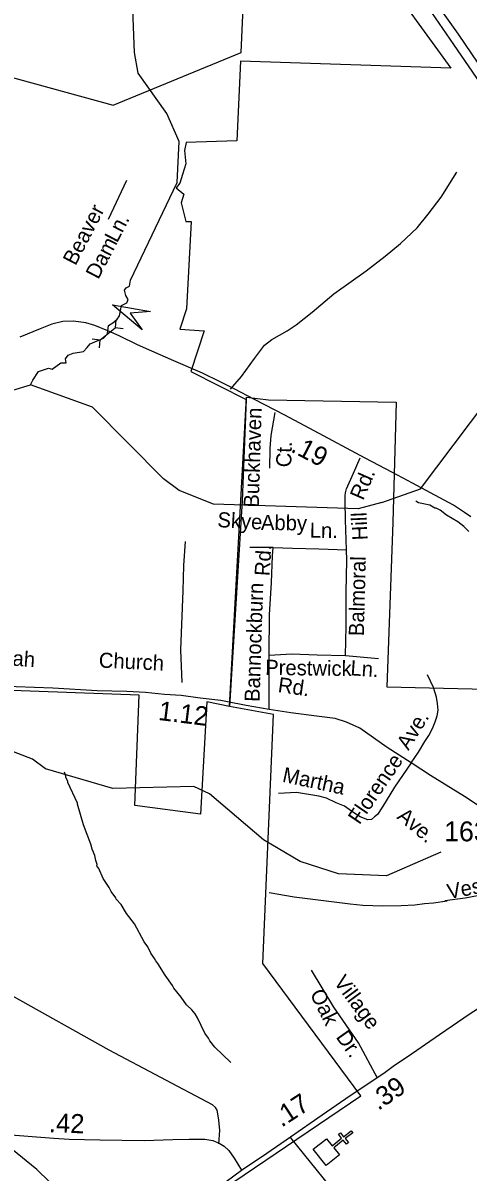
# Model space of a CAD drawing. Extents: x 1547597 to 1699558, y 810033 to 920809.
# Drawn here: x 1610700 to 1613497, y 893994 to 901219 of the extents above; entities that cross this region are included whole.
import ezdxf

# ---------------------------------------------------------------- set-up
doc = ezdxf.new("R2010")
doc.units = 0
for name, color, linetype in [('Exist Boundary Political City Limit New', 7, 'Continuous'), ('Exist Cultural Church CELL', 7, 'Continuous'), ('Exist Hydrographic Creek Single Shore', 7, 'Continuous'), ('Exist Hydrographic Misc Water Feature', 7, 'Continuous'), ('Exist Road Non-System Type 51', 7, 'Continuous'), ('Exist Road Non-System Type 51 Label', 7, 'Continuous'), ('Exist Road Primary US Divided Attributed', 7, 'Continuous'), ('Exist Road Secondary Mileage Hundredths English Label', 7, 'Continuous'), ('Exist Road Secondary Structure Pipe Attributed CELL', 7, 'Continuous'), ('Exist Road Secondary Structure Pipe CELL', 7, 'Continuous'), ('Exist Road Secondary Type 51 Attributed', 7, 'Continuous'), ('Exist Road Secondary Type 51 Label', 7, 'Continuous'), ('Exist Road Secondary Type 51 Number Label', 7, 'Continuous'), ('Map Preparation Boundary City Limit Buffer Line', 7, 'Continuous')]:
    doc.layers.add(name, color=color, linetype=linetype)

msp = doc.modelspace()

# ---------------------------------------------------------------- linework, layer by layer
at = {"layer": 'Exist Boundary Political City Limit New'}
for points in [[(1610321.4, 901918.7), (1610565, 900895), (1611267.5, 900704), (1612070.5, 901035.1), (1612096.5, 901599.2)], [(1612926.4, 901574.7), (1613390, 900935), (1612067.9, 900979.6), (1612044.8, 900479.5), (1611726, 900469), (1611715.7, 900418), (1611723.7, 900334.1), (1611702, 900268), (1611686.5, 900212.5), (1611662.1, 900183.2), (1611711, 900144), (1611695, 900089.6), (1611722.5, 899972), (1611756.5, 899973), (1611728.5, 899424), (1611685.6, 899294.8), (1611839.5, 899285), (1611755.8, 899030.7), (1612103, 898854.3), (1612078.5, 898218.3), (1611998.4, 896925.4), (1611855.5, 896954.5), (1611816.5, 896248), (1611403.7, 896303), (1611430.5, 896997), (1610573.1, 897028.5)], [(1607509.5, 889652.5), (1607417.2, 889678.6), (1607648.8, 890077.9), (1608067.9, 890802.8), (1610209.7, 892829), (1611024.9, 893261.8), (1612823.9, 894479.4), (1612207.2, 895310.5), (1612274, 896874), (1611998.4, 896925.4), (1612104.6, 898867.8), (1612243.3, 898852.8), (1613046, 898837.8), (1613023.5, 898082.2), (1612987.7, 897048.5), (1614593, 897012), (1614905.3, 896819.9), (1615770.2, 898455.2)]]:
    msp.add_lwpolyline(points, dxfattribs=at)
at = {"layer": 'Exist Cultural Church CELL'}
msp.add_lwpolyline([(1612607.7, 894209.8), (1612643.2, 894165.2), (1612702.8, 894212.6), (1612682.9, 894237.7), (1612695.4, 894247.6), (1612715.3, 894222.5), (1612762.4, 894259.9), (1612772.4, 894247.4), (1612725.3, 894210), (1612745.2, 894184.9), (1612732.7, 894175), (1612712.8, 894200.1), (1612653.2, 894152.7), (1612688.9, 894107.5), (1612605.6, 894041.3), (1612524.3, 894143.5)], close=True, dxfattribs=at)
at = {"layer": 'Exist Hydrographic Creek Single Shore'}
for points in [[(1611231.3, 899266.5), (1611237.9, 899319.1), (1611264.8, 899336.1), (1611292.8, 899358), (1611305.8, 899380), (1611319.7, 899444.9), (1611352.7, 899461.9), (1611361.7, 899481.9), (1611345.7, 899507.8), (1611338.7, 899540.8), (1611347.7, 899554.8), (1611369.7, 899565.8), (1611375.7, 899604.7), (1611669.2, 900216.4), (1611681.7, 900475.4), (1611603.8, 900650.2), (1611424.8, 900903.4), (1611400.8, 901035.1), (1611369.7, 901846.6)], [(1610746.4, 898946.4), (1610762, 898975.6), (1610797.9, 899030.5), (1610860.9, 899050.5), (1610883.2, 899045.4), (1610938.3, 899083.4), (1610971.2, 899083.4), (1610968.2, 899110.4), (1610983.2, 899132.3), (1611016.1, 899145.3), (1611081.1, 899156.3), (1611102.9, 899180), (1611122, 899203.2), (1611206.9, 899240.2), (1611231.3, 899266.5)], [(1609691, 898658.9), (1609899.9, 898799.3), (1610055.8, 898872.1), (1610346, 898874.3), (1610564.3, 898929.6), (1610635.2, 898912.6), (1610746.4, 898946.4)], [(1610758.8, 896593.4), (1610094.7, 896849.8), (1609913.7, 897004.5), (1609611.7, 897499.7), (1609463.8, 897651.6), (1609342.4, 897703.4), (1609255.7, 897704)], [(1613326.7, 896009.4), (1612983.8, 895862.1), (1612683.8, 895874.8), (1612442.7, 895951.9), (1612210.7, 896087.9), (1611872.7, 896377.1), (1611773.8, 896421.8), (1611264.7, 896409.1), (1610841.7, 896532.6), (1610758.8, 896593.4)]]:
    msp.add_lwpolyline(points, dxfattribs=at)
at = {"layer": 'Exist Hydrographic Misc Water Feature'}
for points in [[(1612955.8, 898206.6), (1613198.8, 898293.6), (1613614.7, 898846.4), (1613802.8, 899177.5), (1613899.7, 899576.1), (1613976.7, 899702.5), (1614102.7, 899782), (1614713.8, 899999.3), (1614914.7, 900090.5), (1615041.8, 900202.8), (1615360.7, 900340.7), (1615736.8, 900411.9)], [(1612955.8, 898206.6), (1612805.8, 898167), (1611896.7, 898195.3), (1611681.7, 898281.7), (1611582.8, 898355.9), (1611137.7, 898804.9), (1610746.4, 898946.4)], [(1613503, 898025), (1613471.5, 898055.5), (1613432, 898086.2), (1613360.7, 898127.3), (1613321.2, 898158.1), (1613297.4, 898170.4), (1613289.4, 898170.6), (1613257.7, 898191.1), (1613186, 898204.3), (1613169.3, 898215.8)], [(1612006.3, 894688.5), (1611905.8, 894784.1), (1611874.5, 894824.6), (1611866.8, 894840.8), (1611843.3, 894873.2), (1611796.8, 894970), (1611781.2, 894994.2), (1611761.7, 895018.5), (1611728.2, 895051.1), (1611695, 895099.7), (1611648, 895156.5), (1611640.2, 895172.6), (1611593.2, 895237.4), (1611548.4, 895310.1), (1611534.7, 895326.4), (1611527, 895342.5), (1611503.5, 895374.9), (1611484.1, 895415.2), (1611460.6, 895447.6), (1611400.6, 895560.6), (1611351.6, 895625.5), (1611316.5, 895682.1), (1611285, 895714.6), (1611283.2, 895722.6), (1611253.9, 895763.1), (1611242.3, 895787.3), (1611203.2, 895843.9), (1611176.2, 895908.3), (1611164.4, 895924.5), (1611166.6, 895932.5), (1611157, 895956.7), (1611151.5, 895988.8), (1611134.1, 896029.1), (1611126.7, 896061.2), (1611080.6, 896182), (1611042.8, 896310.5), (1611042.9, 896318.5), (1610980.9, 896447.6), (1610981, 896455.6), (1610969.4, 896479.8), (1610969.5, 896487.8), (1610960.2, 896513.4)], [(1610866.8, 893937.8), (1610788.1, 894017), (1610630.2, 894143.7)]]:
    msp.add_lwpolyline(points, dxfattribs=at)
at = {"layer": 'Exist Road Non-System Type 51'}
for p, q in [((1611351.4, 900229.2), (1611235.2, 899985)), ((1612271.6, 897923.1), (1612126.5, 897923.1)), ((1612727.8, 897244.9), (1612933.4, 897226.5))]:
    msp.add_line(p, q, dxfattribs=at)
for points in [[(1612005.1, 898917.9), (1612072.4, 898998.8), (1612155.9, 899111.5), (1612217.3, 899194.6), (1612263.8, 899231.8), (1612360.6, 899286.3), (1612417, 899323.4), (1612518.2, 899401.8), (1612653.9, 899517.7), (1612855.9, 899662.7), (1612975.3, 899754.7), (1613072.3, 899833.2), (1613177.8, 899933.5), (1613247.2, 900018.5), (1613328.6, 900125.1), (1613427, 900281.6)], [(1612282.8, 898771.6), (1612257.3, 898628.2), (1612251.5, 898547), (1612248.6, 898422.3)], [(1612733, 897909.9), (1612726.3, 898097), (1612724, 898212.9), (1612724.6, 898251.8), (1612726.7, 898267.1), (1612733.2, 898292.7), (1612776.7, 898392.1), (1612818.2, 898487.5)], [(1611700.8, 897076.6), (1611692.5, 897281.1), (1611706.2, 897650.8), (1611710.7, 897810.6), (1611721, 897962.5)], [(1612247.8, 897247.6), (1612249.7, 897500.5), (1612262.6, 897704.1), (1612269.2, 897872.1), (1612271.6, 897923.1)], [(1612271.6, 897923.1), (1612392.9, 897920.4), (1612559, 897915.1), (1612733, 897909.9)], [(1612727.8, 897244.9), (1612730.4, 897429.6), (1612730.4, 897640.7), (1612735.7, 897843.9), (1612733, 897909.9)], [(1612248.1, 896907.1), (1612246.3, 897158.6), (1612247.8, 897247.6)], [(1612247.8, 897247.6), (1612390.2, 897255.5), (1612548.4, 897250.2), (1612727.8, 897244.9)], [(1613140.2, 896570.5), (1613185, 896638.3), (1613226.3, 896705.1), (1613251.7, 896743.2), (1613273.9, 896787.7), (1613289.8, 896829), (1613302.5, 896867.2), (1613308.8, 896902.1), (1613305.7, 896943.4), (1613299.3, 896984.8), (1613280.3, 897045.1), (1613242.1, 897124.6)], [(1613140.2, 896570.5), (1613035.7, 896419.1), (1612959.5, 896295.1), (1612927.7, 896247.4), (1612908.7, 896231.6), (1612889.6, 896215.7), (1612867.4, 896212.5), (1612819.7, 896231.6), (1612778.4, 896257), (1612721.3, 896298.3), (1612667.3, 896320.5), (1612606.9, 896349.1), (1612559.3, 896361.9), (1612419.5, 896384.1), (1612305.2, 896377.7)], [(1612246.9, 895755.7), (1612405, 895729.3), (1612621.8, 895703), (1612756.5, 895685.4), (1612835.6, 895676.6), (1612962.6, 895672.2), (1613077, 895675.4), (1613162.7, 895678.6), (1613223.1, 895688.1), (1613280.8, 895691.2), (1613366, 895704)], [(1613351.1, 895705.9), (1613480, 895723.5), (1613556.2, 895738.1), (1613630.9, 895757)], [(1612928, 894589.1), (1612807.7, 894812.7), (1612653, 895036.4), (1612513.5, 895267.6)], [(1611929.9, 894177.7), (1611937.2, 894260.5), (1611930.6, 894326.5), (1611924, 894366.1), (1611920.7, 894389.2), (1611910.8, 894405.7), (1611891.1, 894422.2), (1611241.9, 894766.4), (1610627.4, 895108.9)], [(1612382.3, 894215.1), (1612707.2, 893811.7), (1612838.9, 893666.8)]]:
    msp.add_lwpolyline(points, dxfattribs=at)
at = {"layer": 'Exist Road Primary US Divided Attributed'}
for points in [[(1614850.5, 899083), (1614779.2, 899192.2), (1614492.6, 899595.9), (1614286.8, 899900.8), (1614070, 900218.4), (1613901.3, 900463.6), (1613684.1, 900785.6), (1613436.1, 901148.9), (1613301.8, 901339.4), (1613142.8, 901557.8), (1612950.8, 901805.2), (1612763.7, 902039.2), (1612586.7, 902249.2), (1612417.9, 902433.5), (1612255.3, 902607.3), (1612037, 902834.7), (1611812.1, 903048.7), (1611549.3, 903293.8), (1611338.5, 903460.5), (1611155.9, 903620), (1610966.4, 903761.7)], [(1611536, 903216.4), (1611826.3, 902949.7), (1611972.6, 902803.6), (1612170.1, 902609.2), (1612231.5, 902540.3), (1612350.7, 902409.7), (1612540, 902206.8), (1612714.7, 901999.1), (1612908.5, 901769.5), (1613090.9, 901530.1), (1613244.5, 901318.3), (1613405.4, 901085.2), (1613644.6, 900736.7), (1613830.4, 900459.9), (1613963.2, 900269.7), (1614109.6, 900048.4), (1614365.7, 899673.9), (1614565.6, 899384), (1614801.3, 899038.5), (1614810, 899025.3)]]:
    msp.add_lwpolyline(points, dxfattribs=at)
at = {"layer": 'Exist Road Secondary Structure Pipe Attributed CELL'}
msp.add_lwpolyline([(1611449.5, 899292.3), (1611261.8, 899448), (1611502.2, 899407), (1611372.6, 899397.1)], close=True, dxfattribs=at)
at = {"layer": 'Exist Road Secondary Structure Pipe CELL'}
for p, q in [((1611282.7, 899354.9), (1611278.5, 899304.3)), ((1611184.1, 899228.7), (1611278.5, 899304.3)), ((1611328.8, 899297.3), (1611278.5, 899304.3)), ((1611133.8, 899235.6), (1611184.1, 899228.7)), ((1611179.9, 899178.1), (1611184.1, 899228.7))]:
    msp.add_line(p, q, dxfattribs=at)
at = {"layer": 'Exist Road Secondary Type 51 Attributed'}
for points in [[(1611232.4, 899286.1), (1611151, 899319.1), (1611096, 899336.1), (1611017.1, 899347.1), (1610951.2, 899344.1), (1610881.3, 899328.1), (1610807.4, 899297.1), (1610680.6, 899245.2)], [(1613514.8, 898116.7), (1613473.9, 898144.7), (1613404.9, 898190.6), (1613262.1, 898267.5), (1613147.3, 898328.4), (1613021.5, 898394.3), (1612850.7, 898485.2), (1612529.1, 898657), (1612344.9, 898755.8), (1612155.1, 898854.7), (1612028.3, 898920.6), (1611938.4, 898964.6), (1611828.1, 899019.5), (1611647.3, 899097.4), (1611509.5, 899157.3), (1611420.1, 899198.3), (1611304.3, 899253.2), (1611232.4, 899286.1)], [(1613641.1, 896251), (1613474.2, 896359.5), (1613260.3, 896491.4), (1613140.2, 896570.5), (1612989.2, 896667.8), (1612817.2, 896788.3), (1612733.3, 896827), (1612661, 896849), (1612544.9, 896864), (1612383.6, 896885.6), (1612248.1, 896907.1), (1612101.9, 896930.8), (1611985.8, 896954.4), (1611942.8, 896963), (1611813.7, 896978.1), (1611693.3, 896993.2), (1611590.1, 896999.6), (1611470.9, 897012.5), (1611352.7, 897019), (1611165.6, 897023.3), (1610888.2, 897040.5), (1610539.8, 897053.4)], [(1612072.5, 894011.7), (1612231.6, 894118.1), (1612381.4, 894221.3), (1612579.9, 894359.3), (1612757.3, 894481.6), (1612966.9, 894622.2), (1613035.3, 894671.5), (1613114.2, 894724), (1613318.5, 894865.3), (1613509.8, 894995.5), (1613691, 895112.2), (1613761.5, 895166.3)], [(1609932.2, 894115.5), (1609991.3, 894177.3), (1610028.1, 894242.3), (1610050.1, 894308.7), (1610161.2, 894269.9), (1610365.9, 894256.1), (1610569.6, 894239.1), (1610894.9, 894212.8), (1610990.2, 894206.2), (1611182.1, 894201.6), (1611462.5, 894199.1), (1611641.1, 894204.2), (1611744.3, 894206.2), (1611843.5, 894206.2), (1611894.1, 894197.7), (1611933.2, 894181.2), (1611964.1, 894163.5), (1611994.3, 894134.6), (1612027.2, 894087.9), (1612072.5, 894011.7)], [(1610509, 893034.6), (1610702.7, 893122.9), (1610867.2, 893199.3), (1611041.3, 893294.7), (1611126, 893356.3), (1611273.8, 893456.5), (1611400.2, 893537.7), (1611540.9, 893642.7), (1611698.3, 893757.2), (1611843.8, 893855), (1611976.7, 893940.1), (1612072.5, 894011.7)]]:
    msp.add_lwpolyline(points, dxfattribs=at)
at = {"layer": 'Map Preparation Boundary City Limit Buffer Line'}
for points in [[(1610321.4, 901918.7), (1610565, 900895), (1611267.5, 900704), (1612070.5, 901035.1), (1612096.5, 901599.2)], [(1612926.4, 901574.7), (1613390, 900935), (1612067.9, 900979.6), (1612044.8, 900479.5), (1611726, 900469), (1611715.7, 900418), (1611723.7, 900334.1), (1611702, 900268), (1611686.5, 900212.5), (1611662.1, 900183.2), (1611711, 900144), (1611695, 900089.6), (1611722.5, 899972), (1611756.5, 899973), (1611728.5, 899424), (1611685.6, 899294.8), (1611839.5, 899285), (1611755.8, 899030.7), (1612103, 898854.3), (1612078.5, 898218.3), (1611998.4, 896925.4), (1611855.5, 896954.5), (1611816.5, 896248), (1611403.7, 896303), (1611430.5, 896997), (1610573.1, 897028.5)], [(1607509.5, 889652.5), (1607417.2, 889678.6), (1607648.8, 890077.9), (1608067.9, 890802.8), (1610209.7, 892829), (1611024.9, 893261.8), (1612823.9, 894479.4), (1612207.2, 895310.5), (1612274, 896874), (1611998.4, 896925.4), (1612104.6, 898867.8), (1612243.3, 898852.8), (1613046, 898837.8), (1613023.5, 898082.2), (1612987.7, 897048.5), (1614593, 897012), (1614905.3, 896819.9), (1615770.2, 898455.2)]]:
    msp.add_lwpolyline(points, dxfattribs=at)

# ---------------------------------------------------------------- texts
at = {"layer": 'Exist Road Non-System Type 51 Label'}
for s, rotation, p in [('Beaver', 62.56549, (1611029.9, 899690.4)), ('Ln.', 62.56549, (1611291.4, 899833.7)), ('Dam', 62.56549, (1611173.2, 899603.8)), ('Buckhaven', 88.2828, (1612181.7, 898173.4)), ('Ct.', 88.2828, (1612385.4, 898426.9)), ('Rd.', 66.38789, (1612837.5, 898215.4)), ('Skye', 356.71722, (1611920, 898052.5)), ('Abby', 359.14186, (1612195.1, 898034.7)), ('Hill', 92.49369, (1612866.1, 897971.4)), ('Ln.', 359.14186, (1612502, 897985.8)), ('Rd.', 86.36454, (1612249.7, 897742.5)), ('Balmoral', 88.53104, (1612842.1, 897366.7)), ('Bannockburn', 88.17455, (1612186.9, 896953)), ('Prestwick', 359.13842, (1612221.9, 897124.1)), ('Ln.', 355.80568, (1612755.8, 897121.7)), ('Ave.', 58.1769, (1613122.7, 896645)), ('Florence', 55.69107, (1612814.4, 896178.1)), ('Martha', 347.91785, (1612325.2, 896452.8)), ('Ave.', 320.11484, (1613044.9, 896224.8)), ('Vestal', 10.71424, (1613375.4, 895714.2)), ('Village', 306.43627, (1612649.5, 895193.1)), ('Oak', 296.16298, (1612501.4, 895121.6)), ('Dr.', 305.35044, (1612663.3, 894848.1))]:
    msp.add_text(s, height=95, rotation=rotation, dxfattribs=at).set_placement(p)
at = {"layer": 'Exist Road Secondary Mileage Hundredths English Label'}
for s, rotation, p in [('.19', 332.47697, (1612376.8, 898529.2)), ('1.12', 352.87085, (1611546.6, 896841)), ('.39', 34.52473, (1612932.8, 894383.5)), ('.17', 33.17305, (1612325, 894278.3)), ('.42', 358.10536, (1610861.6, 894250.4))]:
    msp.add_text(s, height=120, rotation=rotation, dxfattribs=at).set_placement(p)
at = {"layer": 'Exist Road Secondary Type 51 Label'}
for s, rotation, p in [('Mizpah', 355.8321, (1610364.3, 897201.8)), ('Church', 357.2607, (1611174.9, 897170)), ('Rd.', 351.81147, (1612298.3, 897016.6))]:
    msp.add_text(s, height=95, rotation=rotation, dxfattribs=at).set_placement(p)
at = {"layer": 'Exist Road Secondary Type 51 Number Label'}
msp.add_text('1631', height=125, dxfattribs=at).set_placement((1613347.5, 896078.1))

doc.saveas('drawing.dxf')
